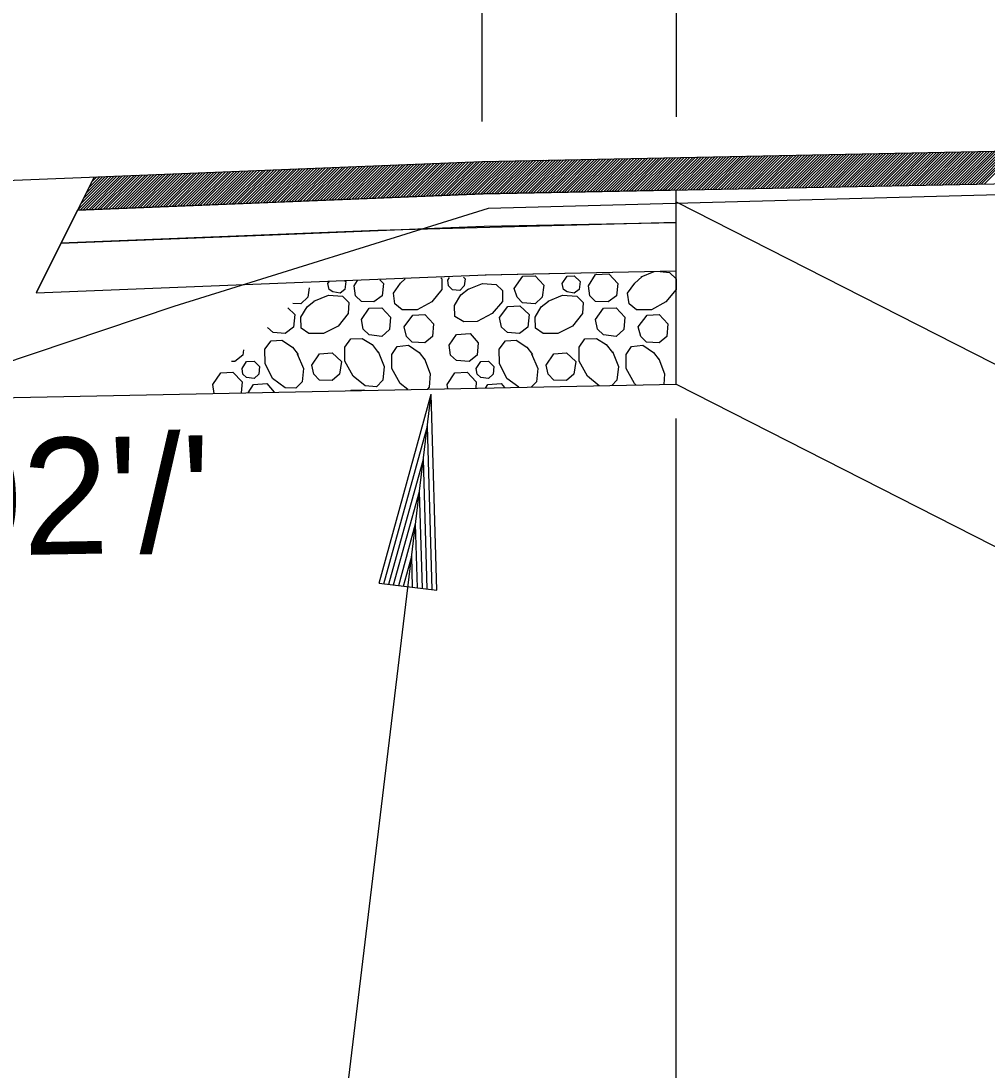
# Model space of a CAD drawing. Extents: x 2478 to 3210, y 439 to 841.
# Drawn here: x 3001.63 to 3011.59, y 587.45 to 598.27 of the extents above; entities that cross this region are included whole.
import ezdxf

# ---------------------------------------------------------------- set-up
doc = ezdxf.new("R2010")
doc.units = 0
for name, color, linetype in [('19', 7, 'Continuous'), ('R_Annotation', 7, 'Continuous'), ('R_Dimension', 7, 'Continuous'), ('R_Exist Surface', 7, 'Continuous')]:
    doc.layers.add(name, color=color, linetype=linetype)

msp = doc.modelspace()

# ---------------------------------------------------------------- linework, layer by layer
at = {"layer": '19'}
for p, q in [((3006.855, 596.827), (3006.514, 596.486)), ((3006.884, 596.828), (3006.543, 596.487)), ((3006.913, 596.828), (3006.572, 596.487)), ((3006.942, 596.829), (3006.601, 596.488)), ((3006.971, 596.83), (3006.63, 596.489)), ((3006.999, 596.83), (3006.659, 596.489)), ((3007.028, 596.831), (3006.687, 596.49)), ((3007.057, 596.831), (3006.716, 596.49)), ((3007.086, 596.832), (3006.745, 596.491)), ((3007.115, 596.832), (3006.774, 596.492)), ((3007.144, 596.833), (3006.803, 596.492)), ((3007.173, 596.834), (3006.832, 596.493)), ((3007.201, 596.834), (3006.861, 596.493)), ((3007.23, 596.835), (3006.889, 596.494)), ((3007.259, 596.835), (3006.918, 596.494)), ((3007.288, 596.836), (3006.947, 596.495)), ((3007.317, 596.836), (3006.976, 596.496)), ((3007.346, 596.837), (3007.005, 596.496)), ((3007.375, 596.838), (3007.034, 596.497)), ((3007.403, 596.838), (3007.063, 596.497)), ((3007.432, 596.839), (3007.091, 596.498)), ((3007.461, 596.839), (3007.12, 596.498)), ((3007.49, 596.84), (3007.149, 596.499)), ((3007.519, 596.841), (3007.178, 596.5)), ((3007.548, 596.841), (3007.207, 596.5)), ((3007.577, 596.842), (3007.236, 596.501)), ((3007.605, 596.842), (3007.265, 596.501)), ((3007.634, 596.843), (3007.293, 596.502)), ((3007.663, 596.843), (3007.322, 596.503)), ((3007.692, 596.844), (3007.351, 596.503)), ((3007.721, 596.845), (3007.38, 596.504)), ((3007.75, 596.845), (3007.409, 596.504)), ((3007.779, 596.846), (3007.438, 596.505)), ((3007.808, 596.846), (3007.467, 596.505)), ((3007.836, 596.847), (3007.496, 596.506)), ((3007.865, 596.847), (3007.524, 596.507)), ((3007.894, 596.848), (3007.553, 596.507)), ((3007.923, 596.849), (3007.582, 596.508)), ((3007.952, 596.849), (3007.611, 596.508)), ((3007.981, 596.85), (3007.64, 596.509)), ((3008.01, 596.85), (3007.669, 596.509)), ((3008.038, 596.851), (3007.698, 596.51)), ((3008.067, 596.851), (3007.726, 596.511)), ((3008.096, 596.852), (3007.755, 596.511)), ((3008.125, 596.853), (3007.784, 596.512)), ((3008.154, 596.853), (3007.813, 596.512)), ((3008.183, 596.854), (3007.842, 596.513)), ((3008.212, 596.854), (3007.871, 596.513)), ((3008.24, 596.855), (3007.9, 596.514)), ((3008.269, 596.856), (3007.928, 596.515)), ((3008.298, 596.856), (3007.957, 596.515)), ((3008.327, 596.857), (3007.986, 596.516)), ((3008.356, 596.857), (3008.015, 596.516)), ((3008.385, 596.858), (3008.044, 596.517)), ((3008.414, 596.858), (3008.073, 596.518)), ((3008.442, 596.859), (3008.102, 596.518)), ((3008.471, 596.86), (3008.13, 596.519)), ((3008.5, 596.86), (3008.159, 596.519)), ((3008.529, 596.861), (3008.188, 596.52)), ((3008.558, 596.861), (3008.217, 596.52)), ((3008.587, 596.862), (3008.246, 596.521)), ((3008.616, 596.862), (3008.275, 596.522)), ((3008.645, 596.863), (3008.304, 596.522)), ((3008.673, 596.864), (3008.333, 596.523)), ((3008.702, 596.864), (3008.361, 596.523)), ((3008.731, 596.865), (3008.39, 596.524)), ((3008.76, 596.865), (3008.419, 596.524)), ((3008.789, 596.866), (3008.448, 596.525)), ((3008.818, 596.866), (3008.477, 596.526)), ((3008.847, 596.867), (3008.506, 596.526)), ((3008.875, 596.868), (3008.535, 596.527)), ((3008.904, 596.868), (3008.563, 596.527)), ((3008.933, 596.869), (3008.592, 596.528)), ((3008.962, 596.869), (3008.621, 596.529)), ((3008.991, 596.87), (3008.65, 596.529)), ((3009.02, 596.871), (3008.679, 596.53)), ((3009.049, 596.871), (3008.708, 596.53)), ((3009.077, 596.872), (3008.737, 596.531)), ((3009.106, 596.872), (3008.765, 596.531)), ((3009.135, 596.873), (3008.794, 596.532)), ((3009.164, 596.873), (3008.823, 596.533)), ((3009.193, 596.874), (3008.852, 596.533)), ((3009.222, 596.875), (3008.881, 596.534)), ((3009.251, 596.875), (3008.91, 596.534)), ((3009.279, 596.876), (3008.939, 596.535)), ((3009.308, 596.876), (3008.967, 596.535)), ((3009.337, 596.877), (3008.996, 596.536)), ((3009.366, 596.877), (3009.025, 596.537)), ((3009.395, 596.878), (3009.054, 596.537)), ((3009.424, 596.879), (3009.083, 596.538)), ((3009.453, 596.879), (3009.112, 596.538)), ((3009.481, 596.88), (3009.141, 596.539)), ((3009.51, 596.88), (3009.17, 596.539)), ((3009.539, 596.881), (3009.198, 596.54)), ((3009.568, 596.881), (3009.227, 596.541)), ((3009.597, 596.882), (3009.256, 596.541)), ((3009.626, 596.883), (3009.285, 596.542)), ((3009.655, 596.883), (3009.314, 596.542)), ((3009.684, 596.884), (3009.343, 596.543)), ((3009.712, 596.884), (3009.372, 596.544)), ((3009.741, 596.885), (3009.4, 596.544)), ((3009.77, 596.886), (3009.429, 596.545)), ((3009.799, 596.886), (3009.458, 596.545)), ((3009.828, 596.887), (3009.487, 596.546)), ((3009.857, 596.887), (3009.516, 596.546)), ((3009.886, 596.888), (3009.545, 596.547)), ((3009.914, 596.888), (3009.574, 596.548)), ((3009.943, 596.889), (3009.602, 596.548)), ((3009.972, 596.89), (3009.631, 596.549)), ((3010.001, 596.89), (3009.66, 596.549)), ((3010.03, 596.891), (3009.689, 596.55)), ((3010.059, 596.891), (3009.718, 596.55)), ((3010.088, 596.892), (3009.747, 596.551)), ((3010.116, 596.892), (3009.776, 596.552)), ((3010.145, 596.893), (3009.804, 596.552)), ((3010.174, 596.894), (3009.833, 596.553)), ((3010.203, 596.894), (3009.862, 596.553)), ((3010.232, 596.895), (3009.891, 596.554)), ((3010.261, 596.895), (3009.92, 596.554)), ((3010.29, 596.896), (3009.949, 596.555)), ((3010.318, 596.896), (3009.978, 596.556)), ((3010.347, 596.897), (3010.006, 596.556)), ((3010.376, 596.898), (3010.035, 596.557)), ((3010.405, 596.898), (3010.064, 596.557)), ((3010.434, 596.899), (3010.093, 596.558)), ((3010.463, 596.899), (3010.122, 596.559)), ((3010.492, 596.9), (3010.151, 596.559)), ((3010.521, 596.901), (3010.18, 596.56)), ((3010.549, 596.901), (3010.209, 596.56)), ((3010.578, 596.902), (3010.237, 596.561)), ((3010.607, 596.902), (3010.266, 596.561)), ((3010.636, 596.903), (3010.295, 596.562)), ((3010.665, 596.903), (3010.324, 596.563)), ((3010.694, 596.904), (3010.353, 596.563)), ((3010.723, 596.905), (3010.382, 596.564)), ((3010.751, 596.905), (3010.411, 596.564)), ((3010.78, 596.906), (3010.439, 596.565)), ((3010.809, 596.906), (3010.468, 596.565)), ((3010.838, 596.907), (3010.497, 596.566)), ((3010.867, 596.907), (3010.526, 596.567)), ((3010.896, 596.908), (3010.555, 596.567)), ((3010.925, 596.909), (3010.584, 596.568)), ((3010.953, 596.909), (3010.613, 596.568)), ((3010.982, 596.91), (3010.641, 596.569)), ((3011.011, 596.91), (3010.67, 596.57)), ((3011.04, 596.911), (3010.699, 596.57)), ((3011.069, 596.911), (3010.728, 596.571)), ((3011.098, 596.912), (3010.757, 596.571)), ((3011.127, 596.913), (3010.786, 596.572)), ((3011.155, 596.913), (3010.815, 596.572)), ((3011.184, 596.914), (3010.843, 596.573)), ((3011.213, 596.914), (3010.872, 596.574)), ((3011.242, 596.915), (3010.901, 596.574)), ((3011.271, 596.916), (3010.93, 596.575)), ((3011.3, 596.916), (3010.959, 596.575)), ((3011.329, 596.917), (3010.988, 596.576)), ((3011.357, 596.917), (3011.017, 596.576)), ((3011.386, 596.918), (3011.046, 596.577)), ((3011.415, 596.918), (3011.074, 596.578)), ((3011.444, 596.919), (3011.103, 596.578)), ((3011.473, 596.92), (3011.132, 596.579)), ((3011.502, 596.92), (3011.161, 596.579)), ((3011.531, 596.921), (3011.19, 596.58)), ((3011.56, 596.921), (3011.219, 596.58)), ((3011.588, 596.922), (3011.248, 596.581)), ((3011.617, 596.922), (3011.276, 596.582)), ((3011.646, 596.923), (3011.305, 596.582)), ((3011.675, 596.924), (3011.334, 596.583)), ((3011.704, 596.924), (3011.363, 596.583)), ((3011.733, 596.925), (3011.392, 596.584)), ((3011.762, 596.925), (3011.421, 596.585)), ((3011.79, 596.926), (3011.45, 596.585)), ((3011.819, 596.927), (3011.478, 596.586)), ((3011.848, 596.927), (3011.507, 596.586)), ((3011.877, 596.928), (3011.536, 596.587)), ((3011.906, 596.928), (3011.565, 596.587)), ((3003.919, 596.719), (3003.57, 596.371)), ((3003.948, 596.72), (3003.6, 596.372)), ((3003.978, 596.721), (3003.629, 596.373)), ((3004.007, 596.723), (3003.659, 596.374)), ((3004.036, 596.724), (3003.688, 596.376)), ((3004.066, 596.725), (3003.718, 596.377)), ((3004.095, 596.726), (3003.747, 596.378)), ((3004.125, 596.727), (3003.777, 596.379)), ((3004.154, 596.729), (3003.806, 596.38)), ((3004.184, 596.73), (3003.836, 596.382)), ((3004.213, 596.731), (3003.865, 596.383)), ((3004.243, 596.732), (3003.894, 596.384)), ((3004.272, 596.733), (3003.924, 596.385)), ((3004.302, 596.734), (3003.953, 596.386)), ((3004.331, 596.736), (3003.983, 596.387)), ((3004.361, 596.737), (3004.012, 596.389)), ((3004.39, 596.738), (3004.042, 596.39)), ((3004.419, 596.739), (3004.071, 596.391)), ((3004.449, 596.74), (3004.101, 596.392)), ((3004.478, 596.742), (3004.13, 596.393)), ((3004.508, 596.743), (3004.16, 596.395)), ((3004.537, 596.744), (3004.189, 596.396)), ((3004.567, 596.745), (3004.219, 596.397)), ((3004.596, 596.746), (3004.248, 596.398)), ((3004.626, 596.747), (3004.277, 596.399)), ((3004.655, 596.749), (3004.307, 596.4)), ((3004.685, 596.75), (3004.336, 596.402)), ((3004.714, 596.751), (3004.366, 596.403)), ((3004.744, 596.752), (3004.395, 596.404)), ((3004.773, 596.753), (3004.425, 596.405)), ((3004.802, 596.754), (3004.454, 596.406)), ((3004.832, 596.756), (3004.484, 596.407)), ((3004.861, 596.757), (3004.513, 596.409)), ((3004.891, 596.758), (3004.543, 596.41)), ((3004.92, 596.759), (3004.572, 596.411)), ((3004.95, 596.76), (3004.602, 596.412)), ((3004.979, 596.762), (3004.631, 596.413)), ((3005.009, 596.763), (3004.661, 596.415)), ((3005.038, 596.764), (3004.69, 596.416)), ((3005.068, 596.765), (3004.719, 596.417)), ((3005.097, 596.766), (3004.749, 596.418)), ((3005.127, 596.767), (3004.778, 596.419)), ((3005.156, 596.769), (3004.808, 596.42)), ((3005.185, 596.77), (3004.837, 596.422)), ((3005.215, 596.771), (3004.867, 596.423)), ((3005.244, 596.772), (3004.896, 596.424)), ((3005.274, 596.773), (3004.926, 596.425)), ((3005.303, 596.775), (3004.955, 596.426)), ((3005.333, 596.776), (3004.985, 596.428)), ((3005.362, 596.777), (3005.014, 596.429)), ((3005.392, 596.778), (3005.044, 596.43)), ((3005.421, 596.779), (3005.073, 596.431)), ((3005.451, 596.78), (3005.102, 596.432)), ((3005.48, 596.782), (3005.132, 596.433)), ((3005.51, 596.783), (3005.161, 596.435)), ((3005.539, 596.784), (3005.191, 596.436)), ((3005.568, 596.785), (3005.22, 596.437)), ((3005.598, 596.786), (3005.25, 596.438)), ((3005.627, 596.787), (3005.279, 596.439)), ((3005.657, 596.789), (3005.309, 596.44)), ((3005.686, 596.79), (3005.338, 596.442)), ((3005.716, 596.791), (3005.368, 596.443)), ((3005.745, 596.792), (3005.397, 596.444)), ((3005.775, 596.793), (3005.427, 596.445)), ((3005.804, 596.795), (3005.456, 596.446)), ((3005.834, 596.796), (3005.485, 596.448)), ((3005.863, 596.797), (3005.515, 596.449)), ((3005.893, 596.798), (3005.544, 596.45)), ((3005.922, 596.799), (3005.574, 596.451)), ((3005.952, 596.8), (3005.603, 596.452)), ((3005.981, 596.802), (3005.633, 596.453)), ((3006.01, 596.803), (3005.662, 596.455)), ((3006.04, 596.804), (3005.692, 596.456)), ((3006.069, 596.805), (3005.721, 596.457)), ((3006.099, 596.806), (3005.751, 596.458)), ((3006.128, 596.808), (3005.78, 596.459)), ((3006.158, 596.809), (3005.81, 596.461)), ((3006.187, 596.81), (3005.839, 596.462)), ((3006.217, 596.811), (3005.868, 596.463)), ((3006.246, 596.812), (3005.898, 596.464)), ((3006.276, 596.813), (3005.927, 596.465)), ((3006.305, 596.815), (3005.957, 596.466)), ((3006.335, 596.816), (3005.986, 596.468)), ((3006.364, 596.817), (3006.016, 596.469)), ((3006.393, 596.818), (3006.045, 596.47)), ((3006.422, 596.819), (3006.075, 596.471)), ((3006.451, 596.819), (3006.104, 596.472)), ((3006.48, 596.82), (3006.134, 596.473)), ((3006.509, 596.82), (3006.163, 596.475)), ((3006.538, 596.821), (3006.193, 596.476)), ((3006.566, 596.821), (3006.222, 596.477)), ((3006.595, 596.822), (3006.251, 596.478)), ((3006.624, 596.823), (3006.281, 596.479)), ((3006.653, 596.823), (3006.31, 596.481)), ((3006.682, 596.824), (3006.34, 596.482)), ((3006.711, 596.824), (3006.369, 596.483)), ((3006.74, 596.825), (3006.399, 596.484)), ((3006.769, 596.825), (3006.428, 596.485)), ((3006.797, 596.826), (3006.456, 596.485)), ((3006.826, 596.827), (3006.485, 596.486)), ((3002.563, 596.665), (3002.217, 596.318)), ((3002.593, 596.666), (3002.245, 596.318)), ((3002.534, 596.664), (3002.245, 596.375)), ((3002.504, 596.663), (3002.273, 596.432)), ((3002.622, 596.667), (3002.274, 596.319)), ((3002.475, 596.661), (3002.302, 596.488)), ((3002.652, 596.668), (3002.303, 596.32)), ((3002.445, 596.66), (3002.33, 596.545)), ((3002.681, 596.67), (3002.333, 596.321)), ((3002.416, 596.659), (3002.358, 596.601)), ((3002.711, 596.671), (3002.362, 596.323)), ((3002.74, 596.672), (3002.392, 596.324)), ((3002.77, 596.673), (3002.421, 596.325)), ((3002.799, 596.674), (3002.451, 596.326)), ((3002.828, 596.676), (3002.48, 596.327)), ((3002.858, 596.677), (3002.51, 596.329)), ((3002.887, 596.678), (3002.539, 596.33)), ((3002.917, 596.679), (3002.569, 596.331)), ((3002.946, 596.68), (3002.598, 596.332)), ((3002.976, 596.681), (3002.628, 596.333)), ((3003.005, 596.683), (3002.657, 596.334)), ((3003.035, 596.684), (3002.686, 596.336)), ((3003.064, 596.685), (3002.716, 596.337)), ((3003.094, 596.686), (3002.745, 596.338)), ((3003.123, 596.687), (3002.775, 596.339)), ((3003.153, 596.688), (3002.804, 596.34)), ((3003.182, 596.69), (3002.834, 596.341)), ((3003.211, 596.691), (3002.863, 596.343)), ((3003.241, 596.692), (3002.893, 596.344)), ((3003.27, 596.693), (3002.922, 596.345)), ((3003.3, 596.694), (3002.952, 596.346)), ((3003.329, 596.696), (3002.981, 596.347)), ((3003.359, 596.697), (3003.011, 596.349)), ((3003.388, 596.698), (3003.04, 596.35)), ((3003.418, 596.699), (3003.07, 596.351)), ((3003.447, 596.7), (3003.099, 596.352)), ((3003.477, 596.701), (3003.128, 596.353)), ((3003.506, 596.703), (3003.158, 596.354)), ((3003.536, 596.704), (3003.187, 596.356)), ((3003.565, 596.705), (3003.217, 596.357)), ((3003.594, 596.706), (3003.246, 596.358)), ((3003.624, 596.707), (3003.276, 596.359)), ((3003.653, 596.709), (3003.305, 596.36)), ((3003.683, 596.71), (3003.335, 596.362)), ((3003.712, 596.711), (3003.364, 596.363)), ((3003.742, 596.712), (3003.394, 596.364)), ((3003.771, 596.713), (3003.423, 596.365)), ((3003.801, 596.714), (3003.453, 596.366)), ((3003.83, 596.716), (3003.482, 596.367)), ((3003.86, 596.717), (3003.511, 596.369)), ((3003.889, 596.718), (3003.541, 596.37))]:
    msp.add_line(p, q, dxfattribs=at)
for points in [[(3002.216, 596.317), (3002.045, 595.976), (3004.226, 596.063), (3006.407, 596.15), (3008.387, 596.19), (3008.387, 596.524), (3006.397, 596.484), (3004.306, 596.4)], [(3002.045, 595.976), (3001.79, 595.465), (3006.427, 595.651), (3008.387, 595.69), (3008.387, 596.19), (3005.311, 596.106)]]:
    msp.add_lwpolyline(points, close=True, dxfattribs=at)
at = {"layer": 'R_Annotation'}
for p, q in [((3006.387, 596.818), (3028.387, 597.258)), ((3006.397, 596.484), (3028.393, 596.924)), ((2998.387, 596.498), (3006.387, 596.818)), ((3002.387, 596.658), (3001.79, 595.465)), ((3002.216, 596.317), (3006.397, 596.484)), ((3006.407, 596.15), (3008.387, 596.19)), ((3002.045, 595.976), (3006.407, 596.15)), ((3001.79, 595.465), (3006.427, 595.651)), ((3006.417, 595.65), (3008.387, 595.69)), ((2988.928, 594.133), (3008.387, 594.522))]:
    msp.add_line(p, q, dxfattribs=at)
msp.add_lwpolyline([(3008.387, 594.522), (3008.387, 596.524)], dxfattribs=at)
at = {"layer": 'R_Dimension'}
for p, q in [((3006.387, 597.232), (3006.387, 611.675)), ((3008.387, 601.475), (3008.387, 597.28)), ((3008.387, 596.403), (3016.068, 592.493)), ((3008.027, 595.63), (3008.16, 595.683)), ((3004.797, 595.56), (3004.813, 595.584)), ((3005.067, 595.535), (3005.103, 595.593)), ((3006.032, 595.595), (3006.052, 595.621)), ((3003.625, 594.427), (3003.612, 594.52)), ((3006.033, 594.475), (3006.027, 594.52)), ((3008.387, 594.522), (3016.068, 590.612)), ((3005.325, 592.471), (3005.863, 594.421)), ((3005.921, 592.399), (3005.863, 594.421)), ((3008.387, 583.607), (3008.387, 594.169)), ((3005.375, 592.465), (3005.823, 594.089)), ((3005.872, 592.405), (3005.823, 594.089)), ((3005.426, 592.459), (3005.782, 593.748)), ((3005.821, 592.411), (3005.782, 593.748)), ((3005.475, 592.453), (3005.742, 593.417)), ((3005.771, 592.417), (3005.742, 593.417)), ((3005.527, 592.447), (3005.701, 593.081)), ((3005.721, 592.424), (3005.701, 593.081)), ((3005.577, 592.441), (3005.661, 592.749)), ((3005.67, 592.43), (3005.661, 592.749)), ((3005.325, 592.471), (3005.921, 592.399))]:
    msp.add_line(p, q, dxfattribs=at)
for points in [[(3006.717, 595.51), (3006.807, 595.635), (3006.932, 595.64), (3007.022, 595.545), (3007.007, 595.42), (3006.932, 595.35), (3006.802, 595.36), (3006.747, 595.42), (3006.717, 595.51)], [(3007.212, 595.56), (3007.262, 595.635), (3007.337, 595.64), (3007.397, 595.58), (3007.387, 595.5), (3007.337, 595.46), (3007.262, 595.475), (3007.227, 595.5), (3007.212, 595.56)], [(3007.482, 595.535), (3007.557, 595.655), (3007.692, 595.66), (3007.787, 595.56), (3007.772, 595.435), (3007.687, 595.37), (3007.557, 595.375), (3007.497, 595.435), (3007.482, 595.535)], [(3008.222, 595.685), (3008.317, 595.675), (3008.387, 595.61), (3008.387, 595.5), (3008.282, 595.37), (3008.132, 595.29), (3007.977, 595.29), (3007.902, 595.35), (3007.887, 595.46), (3007.962, 595.565), (3008.032, 595.63)], [(3004.972, 595.589), (3004.982, 595.58), (3004.972, 595.5), (3004.922, 595.46), (3004.847, 595.475), (3004.812, 595.5), (3004.797, 595.56)], [(3005.333, 595.6), (3005.372, 595.56), (3005.357, 595.435), (3005.272, 595.37), (3005.142, 595.375), (3005.082, 595.435), (3005.067, 595.535)], [(3005.962, 595.618), (3005.972, 595.61), (3005.972, 595.5), (3005.867, 595.37), (3005.717, 595.29), (3005.562, 595.29), (3005.487, 595.35), (3005.472, 595.46), (3005.547, 595.565), (3005.593, 595.607)], [(3006.196, 595.625), (3006.212, 595.61), (3006.202, 595.535), (3006.157, 595.49), (3006.082, 595.495), (3006.042, 595.535), (3006.032, 595.595)], [(3006.237, 595.5), (3006.392, 595.56), (3006.532, 595.55), (3006.597, 595.49), (3006.597, 595.375), (3006.492, 595.25), (3006.337, 595.17), (3006.197, 595.165), (3006.107, 595.22), (3006.102, 595.335), (3006.167, 595.445), (3006.247, 595.505)], [(3004.603, 595.515), (3004.592, 595.42), (3004.517, 595.35), (3004.435, 595.356)], [(3004.652, 595.38), (3004.802, 595.44), (3004.947, 595.43), (3005.012, 595.365), (3005.007, 595.25), (3004.902, 595.12), (3004.752, 595.045), (3004.602, 595.045), (3004.522, 595.1), (3004.517, 595.215), (3004.582, 595.32), (3004.657, 595.38)], [(3007.067, 595.38), (3007.217, 595.44), (3007.362, 595.43), (3007.427, 595.365), (3007.422, 595.25), (3007.317, 595.12), (3007.167, 595.045), (3007.017, 595.045), (3006.937, 595.1), (3006.932, 595.215), (3006.997, 595.32), (3007.072, 595.38)], [(3006.567, 595.21), (3006.652, 595.325), (3006.777, 595.33), (3006.872, 595.24), (3006.857, 595.11), (3006.772, 595.045), (3006.647, 595.055), (3006.587, 595.11), (3006.567, 595.21)], [(3004.384, 595.308), (3004.457, 595.24), (3004.442, 595.11), (3004.357, 595.045), (3004.232, 595.055), (3004.173, 595.108)], [(3005.142, 595.19), (3005.222, 595.305), (3005.352, 595.31), (3005.442, 595.215), (3005.432, 595.085), (3005.352, 595.015), (3005.222, 595.03), (3005.162, 595.09), (3005.142, 595.19)], [(3005.582, 595.115), (3005.672, 595.235), (3005.797, 595.24), (3005.887, 595.145), (3005.877, 595.015), (3005.797, 594.95), (3005.667, 594.955), (3005.607, 595.015), (3005.582, 595.115)], [(3007.557, 595.19), (3007.637, 595.305), (3007.767, 595.31), (3007.857, 595.215), (3007.847, 595.085), (3007.767, 595.015), (3007.637, 595.03), (3007.577, 595.09), (3007.557, 595.19)], [(3007.997, 595.115), (3008.087, 595.235), (3008.212, 595.24), (3008.302, 595.145), (3008.292, 595.015), (3008.212, 594.95), (3008.082, 594.955), (3008.022, 595.015), (3007.997, 595.115)], [(3005.317, 594.86), (3005.377, 594.705), (3005.362, 594.565), (3005.297, 594.495), (3005.182, 594.505), (3005.057, 594.605), (3004.972, 594.76), (3004.972, 594.905), (3005.032, 594.99), (3005.152, 594.995), (3005.252, 594.93), (3005.317, 594.85)], [(3006.047, 594.925), (3006.122, 595.035), (3006.262, 595.045), (3006.347, 594.95), (3006.337, 594.82), (3006.252, 594.755), (3006.122, 594.765), (3006.062, 594.82), (3006.047, 594.925)], [(3007.594, 594.507), (3007.472, 594.605), (3007.387, 594.76), (3007.387, 594.905), (3007.447, 594.99), (3007.567, 594.995), (3007.667, 594.93), (3007.732, 594.85)], [(3004.482, 594.835), (3004.547, 594.685), (3004.532, 594.545), (3004.467, 594.48), (3004.357, 594.485), (3004.227, 594.58), (3004.152, 594.735), (3004.147, 594.885), (3004.212, 594.97), (3004.322, 594.975), (3004.432, 594.905), (3004.492, 594.83)], [(3005.62, 594.467), (3005.542, 594.53), (3005.457, 594.685), (3005.457, 594.83), (3005.512, 594.91), (3005.627, 594.925), (3005.737, 594.85), (3005.797, 594.775)], [(3006.764, 594.49), (3006.642, 594.58), (3006.567, 594.735), (3006.562, 594.885), (3006.627, 594.97), (3006.737, 594.975), (3006.847, 594.905), (3006.907, 594.83)], [(3007.976, 594.514), (3007.957, 594.53), (3007.872, 594.685), (3007.872, 594.83), (3007.927, 594.91), (3008.042, 594.925), (3008.152, 594.85), (3008.212, 594.775)], [(3003.926, 594.875), (3003.922, 594.82), (3003.837, 594.755), (3003.802, 594.757)], [(3004.632, 594.72), (3004.712, 594.835), (3004.842, 594.845), (3004.937, 594.755), (3004.917, 594.625), (3004.842, 594.56), (3004.712, 594.565), (3004.652, 594.625), (3004.632, 594.72)], [(3005.792, 594.785), (3005.852, 594.63), (3005.842, 594.49), (3005.824, 594.471)], [(3006.897, 594.835), (3006.962, 594.685), (3006.947, 594.545), (3006.894, 594.493)], [(3007.047, 594.72), (3007.127, 594.835), (3007.257, 594.845), (3007.352, 594.755), (3007.332, 594.625), (3007.257, 594.56), (3007.127, 594.565), (3007.067, 594.625), (3007.047, 594.72)], [(3007.732, 594.86), (3007.792, 594.705), (3007.777, 594.565), (3007.725, 594.509)], [(3008.207, 594.785), (3008.267, 594.63), (3008.259, 594.52)], [(3003.912, 594.685), (3003.957, 594.755), (3004.037, 594.76), (3004.092, 594.705), (3004.087, 594.625), (3004.037, 594.58), (3003.957, 594.59), (3003.922, 594.625), (3003.912, 594.685)], [(3006.327, 594.685), (3006.372, 594.755), (3006.452, 594.76), (3006.507, 594.705), (3006.502, 594.625), (3006.452, 594.58), (3006.372, 594.59), (3006.337, 594.625), (3006.327, 594.685)], [(3003.612, 594.52), (3003.692, 594.64), (3003.817, 594.645), (3003.912, 594.545), (3003.903, 594.433)], [(3006.027, 594.52), (3006.107, 594.64), (3006.232, 594.645), (3006.327, 594.545), (3006.321, 594.481)], [(3003.975, 594.434), (3004.032, 594.52), (3004.167, 594.53), (3004.243, 594.44)], [(3005.029, 594.455), (3005.032, 594.46), (3005.167, 594.465), (3005.173, 594.458)], [(3006.422, 594.483), (3006.447, 594.52), (3006.582, 594.53), (3006.618, 594.487)], [(3002.668, 582.834), (3004.466, 582.834), (3005.863, 594.421)]]:
    msp.add_lwpolyline(points, dxfattribs=at)
at = {"layer": 'R_Exist Surface'}
msp.add_lwpolyline([(2971.547, 589.176), (2984.936, 589.495), (2995.981, 592.895), (3003.214, 595.328), (3006.454, 596.336), (3028.393, 596.924), (3047.796, 596.444), (3050.597, 596.328), (3058.493, 595.314), (3072.681, 592.772), (3086.171, 594.044)], dxfattribs=at)

# ---------------------------------------------------------------- texts
at = {"layer": 'R_Annotation'}
msp.add_text("0.02'/'", height=1.2, rotation=1.0613, dxfattribs=at).set_placement((2999.426, 592.72))

doc.saveas('drawing.dxf')
